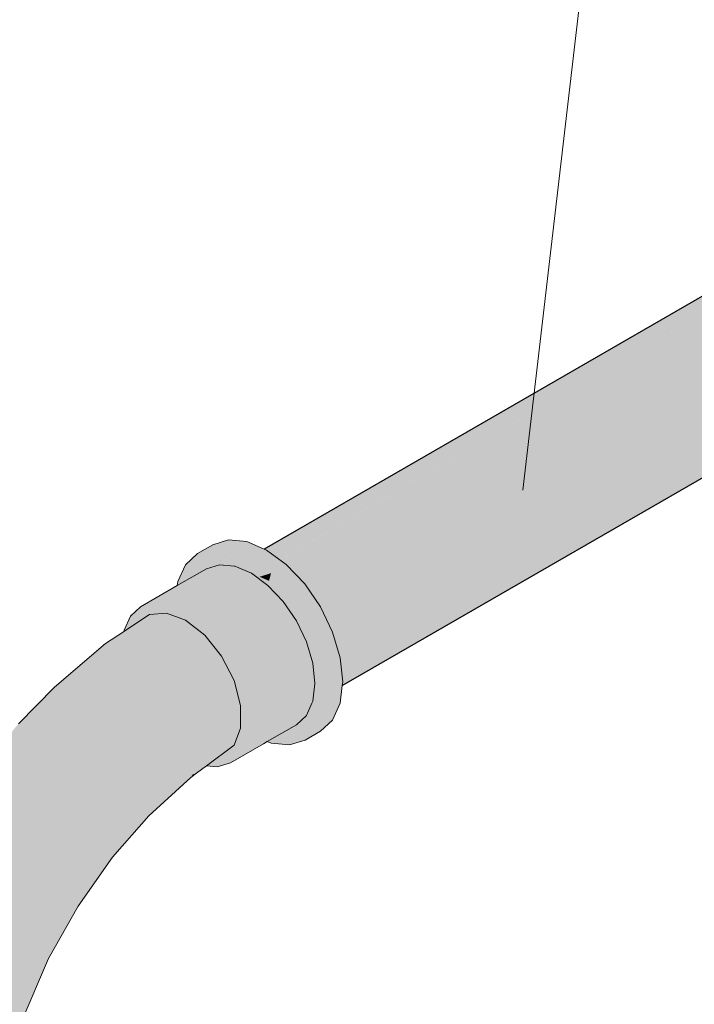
# Model space of a CAD drawing. Header units: millimetres. Extents: x 2 to 902, y -447 to 199.
# Tile 1047 of 1056: x 147.196 to 147.718, y 35.831 to 36.592. Entities that reach past the tile are written whole.
import ezdxf

# ---------------------------------------------------------------- set-up
doc = ezdxf.new("R2010")
doc.units = ezdxf.units.MM
doc.header["$MEASUREMENT"] = 0
for name, color, linetype, lineweight in [('AF-Condutos', 4, 'Continuous', 25), ('AF-Conexões', 9, 'Continuous', 18), ('AF-Textos conduto', 7, 'Continuous', 9)]:
    doc.layers.add(name, color=color, linetype=linetype, lineweight=lineweight)

msp = doc.modelspace()

# ---------------------------------------------------------------- hatches: boundary and pattern name
at = {"layer": 'AF-Condutos', "linetype": 'Continuous'}
for points in [[(147.88084, 36.46762), (147.86295, 36.45734), (147.84815, 36.44884), (147.38645, 36.18218), (147.84788, 36.44858), (147.86292, 36.45727)], [(147.88084, 36.46762), (147.86837, 36.46041), (147.86292, 36.45727), (147.85936, 36.4494), (147.86292, 36.45727), (147.85115, 36.45047), (147.84822, 36.44878), (147.84788, 36.44858), (147.38675, 36.18205), (147.38694, 36.18191), (147.387, 36.18195), (147.81553, 36.41862), (147.84092, 36.43265), (147.84956, 36.43742), (147.85733, 36.44492), (147.84956, 36.43742), (147.85539, 36.44064), (147.86448, 36.45182), (147.85539, 36.44064), (147.86076, 36.4436), (147.89797, 36.46415)], [(147.89797, 36.46415), (147.84956, 36.43742), (147.39674, 36.17477), (147.39723, 36.17441), (147.8494, 36.43611), (147.39723, 36.17441), (147.8468, 36.41472), (147.91587, 36.45164)], [(147.86746, 36.46143), (147.86386, 36.45935), (147.85229, 36.45267), (147.85135, 36.45213), (147.85131, 36.45176), (147.85135, 36.45213), (147.84916, 36.45086), (147.38492, 36.18283), (147.38501, 36.18279), (147.84831, 36.44898), (147.84864, 36.44929), (147.84831, 36.44898), (147.84827, 36.44891), (147.85116, 36.45057), (147.86365, 36.45889), (147.86746, 36.46143), (147.86381, 36.45925)], [(147.84827, 36.44891), (147.84831, 36.44898), (147.38502, 36.18279), (147.38645, 36.18218), (147.84815, 36.44884)], [(147.38652, 36.18222), (147.38645, 36.18218), (147.38675, 36.18205), (147.84788, 36.44858)], [(147.39821, 36.17493), (147.39723, 36.17441), (147.40199, 36.17094), (147.41178, 36.16061), (147.41422, 36.16202), (147.91587, 36.45164)], [(147.41217, 36.16019), (147.93147, 36.43225), (147.91587, 36.45164), (147.41178, 36.16061)], [(147.84956, 36.43742), (147.38694, 36.18191), (147.39671, 36.17479)], [(147.413, 36.16062), (147.41217, 36.16019), (147.4162, 36.15594), (147.42658, 36.14075), (147.42917, 36.14224), (147.93147, 36.43225)], [(147.42688, 36.14031), (147.94205, 36.40932), (147.93147, 36.43225), (147.42658, 36.14075)], [(147.44081, 36.11993), (147.94205, 36.40932), (147.4307, 36.1423), (147.42724, 36.14049), (147.42688, 36.14031), (147.4284, 36.13809), (147.42971, 36.13535), (147.43671, 36.12077), (147.42981, 36.13603), (147.43671, 36.12077), (147.43775, 36.11861), (147.4347, 36.12887), (147.43775, 36.11861), (147.43786, 36.11822), (147.43792, 36.11826)], [(147.438, 36.11775), (147.9458, 36.38682), (147.94205, 36.40932), (147.43786, 36.11822)], [(147.44412, 36.09717), (147.9458, 36.38682), (147.44142, 36.11956), (147.438, 36.11775), (147.43922, 36.11366), (147.44364, 36.09881), (147.44383, 36.097)], [(147.90514, 36.34849), (147.44544, 36.08197), (147.44544, 36.08192), (147.90629, 36.348), (147.94205, 36.36864), (147.9458, 36.38682), (147.89033, 36.35479), (147.44383, 36.097), (147.44387, 36.0966), (147.44544, 36.08197)], [(147.93147, 36.35793), (147.94205, 36.36864), (147.92094, 36.35646), (147.9155, 36.35331), (147.91761, 36.3531), (147.92007, 36.35286), (147.92458, 36.35609), (147.92007, 36.35286), (147.91761, 36.3531), (147.9155, 36.35331), (147.90629, 36.348), (147.90078, 36.34482), (147.88842, 36.33768), (147.42631, 36.07088), (147.90468, 36.34271), (147.90726, 36.34417), (147.9107, 36.34613), (147.92218, 36.35265), (147.9107, 36.34613), (147.90731, 36.34417), (147.9049, 36.34277), (147.4453, 36.07724), (147.9056, 36.34299), (147.90759, 36.34414), (147.91089, 36.34605), (147.92227, 36.35264), (147.9277, 36.35579), (147.9223, 36.35264), (147.92775, 36.35578)], [(147.9107, 36.34613), (147.90468, 36.34271), (147.4453, 36.07725), (147.9049, 36.34277)], [(147.4459, 36.0776), (147.90468, 36.34271), (147.44588, 36.082), (147.44547, 36.08169), (147.44564, 36.08005), (147.4453, 36.07725)]]:
    msp.add_hatch(color=151, dxfattribs=at).paths.add_polyline_path(points)
at = {"layer": 'AF-Conexões', "linetype": 'Continuous'}
for points in [[(147.31607, 36.14124), (147.34647, 36.16943), (147.32362, 36.15793), (147.34018, 36.16749), (147.34647, 36.16943), (147.35037, 36.17064), (147.34802, 36.17087), (147.35037, 36.17064), (147.35139, 36.17053), (147.36182, 36.1695), (147.31631, 36.1432), (147.31268, 36.14112), (147.31132, 36.14006), (147.3157, 36.1382), (147.31628, 36.14292), (147.3157, 36.1382), (147.32405, 36.13465), (147.31132, 36.14006), (147.31642, 36.14405), (147.31268, 36.14112), (147.31632, 36.14322), (147.36182, 36.1695), (147.35037, 36.17064), (147.31733, 36.15156), (147.35037, 36.17064), (147.34018, 36.16749), (147.31769, 36.15451), (147.31753, 36.15315), (147.31769, 36.15451), (147.28927, 36.1381), (147.28145, 36.13085), (147.29946, 36.14124), (147.33678, 36.12537), (147.35883, 36.09793), (147.34864, 36.11284), (147.35883, 36.09793), (147.37324, 36.04945), (147.36669, 36.07149), (147.35883, 36.09793), (147.36669, 36.06469), (147.35883, 36.09793), (147.36467, 36.0694), (147.36669, 36.06182), (147.36669, 36.05953), (147.37012, 36.04278), (147.37216, 36.04129), (147.37176, 36.04279), (147.37216, 36.04129), (147.37222, 36.04109), (147.37224, 36.04123), (147.37214, 36.04045), (147.37496, 36.03924), (147.37605, 36.03878), (147.37496, 36.03924), (147.37214, 36.04045), (147.37616, 36.03837), (147.37652, 36.03858), (147.37616, 36.03837), (147.37214, 36.04045), (147.37222, 36.04109), (147.37216, 36.04129), (147.37012, 36.04278), (147.3687, 36.04969), (147.36669, 36.05953), (147.36669, 36.04849), (147.36669, 36.04528), (147.36694, 36.0451), (147.36669, 36.04528), (147.36669, 36.04474), (147.36677, 36.04467), (147.36669, 36.04474), (147.36669, 36.04446), (147.36641, 36.04373), (147.36669, 36.04329), (147.36669, 36.04355), (147.37045, 36.04116), (147.36669, 36.04355), (147.36669, 36.04329), (147.36641, 36.04373), (147.36613, 36.043), (147.36584, 36.04226), (147.36669, 36.04276), (147.36584, 36.04226), (147.36669, 36.04246), (147.36716, 36.04256), (147.36669, 36.04246), (147.36584, 36.04226), (147.36669, 36.04129), (147.36584, 36.04226), (147.36502, 36.04011), (147.36338, 36.03585), (147.36665, 36.02485), (147.36669, 36.03899), (147.36665, 36.02485), (147.36669, 36.02495), (147.37156, 36.03572), (147.36665, 36.02485), (147.34362, 36.01775), (147.34133, 36.01604), (147.34031, 36.01529), (147.34864, 36.01446), (147.35883, 36.0176), (147.3844, 36.03236), (147.38726, 36.03401), (147.40975, 36.047), (147.38574, 36.03466), (147.3831, 36.03331), (147.38574, 36.03466), (147.3855, 36.03476), (147.38453, 36.03518), (147.3823, 36.03389), (147.38453, 36.03518), (147.3855, 36.03476), (147.38574, 36.03466), (147.40975, 36.047), (147.41756, 36.05425), (147.37757, 36.03814), (147.42183, 36.06369), (147.37745, 36.03819), (147.37687, 36.03786), (147.37745, 36.03819), (147.42183, 36.06369), (147.37663, 36.03854), (147.37623, 36.03832), (147.37662, 36.03854), (147.42248, 36.06511), (147.42415, 36.07885), (147.37156, 36.06512), (147.36665, 36.08166), (147.37156, 36.06512), (147.42415, 36.07885), (147.42248, 36.09451), (147.41756, 36.11105), (147.40975, 36.12733), (147.39956, 36.14224), (147.38769, 36.15476), (147.37496, 36.16404), (147.36223, 36.16946), (147.36196, 36.16958), (147.36223, 36.16946), (147.36239, 36.16939), (147.36182, 36.1695), (147.32133, 36.14612), (147.37496, 36.16404), (147.36947, 36.16805), (147.36844, 36.1688), (147.36838, 36.16885), (147.36513, 36.17122), (147.36498, 36.17132), (147.36262, 36.17305), (147.35683, 36.17175), (147.36262, 36.17305), (147.3618, 36.17364), (147.36147, 36.17388), (147.35606, 36.17208), (147.35564, 36.17226), (147.35606, 36.17208), (147.36147, 36.17388), (147.3613, 36.17401), (147.36147, 36.17388), (147.3618, 36.17364), (147.36262, 36.17305), (147.36498, 36.17132), (147.36513, 36.17122), (147.36838, 36.16885), (147.36844, 36.1688), (147.36947, 36.16805), (147.37496, 36.16404), (147.3789, 36.16117), (147.38064, 36.16163), (147.3789, 36.16117), (147.37899, 36.16111), (147.37941, 36.1608), (147.38093, 36.15969), (147.38769, 36.15476), (147.38862, 36.15824), (147.38126, 36.16137), (147.3902, 36.16413), (147.38487, 36.16721), (147.37136, 36.17501), (147.36898, 36.17638), (147.35981, 36.1751), (147.36898, 36.17638), (147.36228, 36.18025), (147.35702, 36.17714), (147.35165, 36.17396), (147.35702, 36.17714), (147.36228, 36.18025), (147.35696, 36.17718), (147.36228, 36.18025), (147.35972, 36.18173), (147.35578, 36.17804), (147.35149, 36.17402), (147.35129, 36.17391), (147.34632, 36.17104), (147.34404, 36.17127), (147.3452, 36.17039), (147.34404, 36.17127), (147.33027, 36.17263), (147.32596, 36.16311), (147.33027, 36.17263), (147.34404, 36.17127), (147.34632, 36.17104), (147.35129, 36.17391), (147.35972, 36.18173), (147.37136, 36.17501), (147.3902, 36.16413), (147.37496, 36.17525), (147.37313, 36.17603), (147.3835, 36.18201), (147.37313, 36.17603), (147.37496, 36.17525), (147.3902, 36.16413), (147.42596, 36.1118), (147.43057, 36.06873), (147.43185, 36.0568), (147.43351, 36.07043), (147.43185, 36.0568), (147.42596, 36.0438), (147.41661, 36.03512), (147.4284, 36.04193), (147.43775, 36.05061), (147.44364, 36.06361), (147.4453, 36.07724), (147.43553, 36.0716), (147.4453, 36.07724), (147.43385, 36.07325), (147.4453, 36.07724), (147.44564, 36.08005), (147.43185, 36.092), (147.44564, 36.08005), (147.44364, 36.09881), (147.43775, 36.11861), (147.41661, 36.13129), (147.40441, 36.14913), (147.41661, 36.13129), (147.43775, 36.11861), (147.4284, 36.13809), (147.4162, 36.15594), (147.40199, 36.17094), (147.38675, 36.18205), (147.38492, 36.18283), (147.37151, 36.18853), (147.3573, 36.18994), (147.34551, 36.18314), (147.3573, 36.18994), (147.34511, 36.18618), (147.33332, 36.17937), (147.32869, 36.17279), (147.32076, 36.1615), (147.31808, 36.15769), (147.31769, 36.15451), (147.31937, 36.15548)], [(147.31808, 36.15769), (147.33332, 36.17937), (147.32397, 36.17069)], [(147.35129, 36.17391), (147.35149, 36.17402), (147.35576, 36.17805), (147.35144, 36.17405)], [(147.3902, 36.03276), (147.39485, 36.03318), (147.40859, 36.0344), (147.41661, 36.03512), (147.41229, 36.04259), (147.41661, 36.03512), (147.4191, 36.03743), (147.42596, 36.0438), (147.42006, 36.04532), (147.42596, 36.0438), (147.42171, 36.0581), (147.42161, 36.05798), (147.42054, 36.04927), (147.42025, 36.04684), (147.42054, 36.04927), (147.42161, 36.05798), (147.41695, 36.0529), (147.41538, 36.04943), (147.41695, 36.0529), (147.42161, 36.058), (147.42162, 36.0581), (147.42171, 36.0581), (147.42165, 36.05832), (147.42596, 36.0438), (147.42753, 36.04726), (147.42642, 36.05761), (147.42753, 36.04726), (147.43185, 36.0568), (147.42626, 36.05907), (147.43185, 36.0568), (147.43081, 36.06645), (147.43057, 36.06873), (147.4302, 36.06852), (147.43057, 36.06873), (147.42847, 36.08833), (147.42699, 36.10216), (147.42788, 36.08956), (147.42699, 36.10216), (147.42596, 36.1118), (147.41964, 36.12105), (147.41071, 36.13412), (147.3965, 36.15491), (147.3902, 36.16413), (147.39932, 36.14258), (147.39939, 36.14241), (147.39956, 36.14224), (147.39969, 36.14204), (147.40708, 36.13289), (147.40572, 36.13571), (147.4057, 36.13575), (147.40572, 36.13571), (147.40708, 36.13289), (147.40931, 36.13195), (147.4, 36.14763), (147.4134, 36.12505), (147.42049, 36.11311), (147.42228, 36.10122), (147.42539, 36.09474), (147.42595, 36.09359), (147.42539, 36.09474), (147.42228, 36.10122), (147.42078, 36.11118), (147.42049, 36.11311), (147.4134, 36.12505), (147.40931, 36.13195), (147.40708, 36.13289), (147.40715, 36.13273), (147.40708, 36.13289), (147.39969, 36.14204), (147.40029, 36.14117), (147.40873, 36.12944), (147.41446, 36.12148), (147.42068, 36.11133), (147.41446, 36.12148), (147.41502, 36.11961), (147.42161, 36.10262), (147.42222, 36.10135), (147.42161, 36.10262), (147.42414, 36.08892), (147.42502, 36.08596), (147.42911, 36.07218), (147.42502, 36.08596), (147.42414, 36.08892), (147.42161, 36.10262), (147.41502, 36.11961), (147.41446, 36.12148), (147.40873, 36.12944), (147.40029, 36.14117), (147.40975, 36.12733), (147.41654, 36.11319), (147.41488, 36.11982), (147.41654, 36.11319), (147.41743, 36.11134), (147.41756, 36.11105), (147.42248, 36.09451), (147.42343, 36.08561), (147.42463, 36.08277), (147.42343, 36.08561), (147.42415, 36.07885), (147.42439, 36.0766), (147.42987, 36.06962), (147.42991, 36.0695), (147.42987, 36.06962), (147.42439, 36.0766), (147.42415, 36.07885), (147.42395, 36.07717), (147.42271, 36.06702), (147.42499, 36.07103), (147.42578, 36.07243), (147.42448, 36.0758), (147.42783, 36.06715), (147.42619, 36.05975), (147.42195, 36.06083), (147.42619, 36.05975), (147.42783, 36.06715), (147.42558, 36.06551), (147.42562, 36.06513), (147.42558, 36.06551), (147.42783, 36.06715), (147.42578, 36.07243), (147.42502, 36.07073), (147.42503, 36.07059), (147.42554, 36.06583), (147.42503, 36.07059), (147.42502, 36.07073), (147.42578, 36.07243), (147.42499, 36.07103), (147.42271, 36.06702), (147.42248, 36.06511), (147.42234, 36.06398), (147.42248, 36.06511), (147.37623, 36.03832), (147.42183, 36.06369), (147.42122, 36.06234), (147.42223, 36.06307), (147.42208, 36.06189), (147.42223, 36.06307), (147.42122, 36.06234), (147.42076, 36.06131), (147.41929, 36.05807), (147.41756, 36.05425), (147.41655, 36.05331), (147.41347, 36.05045), (147.41421, 36.04683), (147.41371, 36.04928), (147.41347, 36.05045), (147.40975, 36.047), (147.40634, 36.04503), (147.3902, 36.03571), (147.38765, 36.03424), (147.38726, 36.03401)], [(147.38126, 36.16137), (147.38155, 36.16125), (147.38139, 36.16141)], [(147.38557, 36.1627), (147.38139, 36.16141), (147.38155, 36.16125), (147.38564, 36.16261), (147.3902, 36.16413)], [(147.38155, 36.16125), (147.38862, 36.15824), (147.3902, 36.16413)], [(147.38862, 36.15824), (147.38769, 36.15476), (147.3902, 36.15211), (147.3921, 36.1501), (147.39334, 36.1488), (147.39159, 36.1539), (147.3902, 36.15592), (147.39159, 36.1539), (147.39334, 36.1488), (147.39541, 36.14662), (147.3926, 36.15242), (147.39541, 36.14662), (147.3981, 36.14377), (147.39939, 36.14241), (147.39757, 36.14515), (147.39452, 36.14961), (147.39757, 36.14515), (147.39939, 36.14241), (147.39932, 36.14258), (147.3902, 36.16413)], [(147.27654, 36.11998), (147.27642, 36.11905), (147.2768, 36.1193), (147.28356, 36.12376), (147.28454, 36.12442), (147.33678, 36.01564), (147.30119, 36.13542), (147.30088, 36.13644), (147.29946, 36.14124), (147.29497, 36.13865), (147.28145, 36.13085)], [(147.30201, 36.13266), (147.30924, 36.13331), (147.32243, 36.12838), (147.32405, 36.12777), (147.33678, 36.11783), (147.33886, 36.11621), (147.33987, 36.11495), (147.33969, 36.11556), (147.33678, 36.12537), (147.33678, 36.1188), (147.33194, 36.12482), (147.33056, 36.12654), (147.33194, 36.12482), (147.33678, 36.1188), (147.33678, 36.12301), (147.33678, 36.12537), (147.33043, 36.1267), (147.32358, 36.12813), (147.3186, 36.13203), (147.32358, 36.12813), (147.33043, 36.1267), (147.33678, 36.12537), (147.32876, 36.12878), (147.31656, 36.13397), (147.31558, 36.13438), (147.31616, 36.13393), (147.31558, 36.13438), (147.29946, 36.14124), (147.30088, 36.13644)], [(147.27642, 36.11905), (147.27598, 36.11876), (147.26229, 36.1097), (147.22266, 36.07616), (147.19492, 36.04783), (147.17107, 36.01931), (147.14891, 35.98874), (147.11578, 35.93086), (147.14423, 35.97829), (147.11578, 35.93086), (147.09528, 35.89117), (147.07814, 35.84541), (147.06766, 35.80873), (147.05809, 35.75607), (147.05726, 35.74237), (147.05709, 35.73962), (147.05893, 35.74218), (147.05991, 35.74354), (147.06103, 35.74511), (147.05991, 35.74354), (147.05893, 35.74218), (147.05709, 35.73962), (147.05706, 35.7391), (147.05562, 35.7154), (147.06086, 35.74195), (147.06129, 35.74416), (147.06165, 35.74597), (147.06129, 35.74416), (147.06086, 35.74195), (147.06128, 35.74228), (147.06086, 35.74195), (147.05562, 35.7154), (147.06112, 35.70355), (147.06229, 35.74304), (147.07613, 35.73262), (147.0633, 35.74379), (147.06234, 35.74462), (147.06241, 35.74703), (147.06251, 35.75033), (147.06933, 35.79924), (147.08387, 35.85542), (147.06933, 35.79924), (147.06251, 35.75033), (147.07785, 35.79648), (147.08771, 35.84039), (147.10123, 35.88496), (147.12524, 35.92571), (147.14767, 35.96746), (147.17018, 36.00926), (147.20406, 36.05432), (147.17018, 36.00926), (147.20335, 36.04241), (147.23085, 36.07804), (147.20335, 36.04241), (147.17018, 36.00926), (147.14767, 35.96746), (147.12524, 35.92571), (147.10123, 35.88496), (147.08771, 35.84039), (147.07785, 35.79648), (147.06251, 35.75033), (147.06234, 35.74462), (147.0633, 35.74379), (147.06598, 35.74581), (147.06574, 35.74613), (147.06598, 35.74581), (147.06735, 35.74684), (147.07362, 35.75156), (147.06735, 35.74684), (147.06598, 35.74581), (147.0633, 35.74379), (147.07613, 35.73262), (147.07945, 35.7522), (147.08017, 35.75649), (147.07945, 35.7522), (147.09926, 35.72911), (147.08921, 35.75653), (147.08727, 35.76183), (147.08303, 35.77339), (147.09393, 35.81515), (147.10863, 35.85724), (147.12689, 35.89896), (147.14843, 35.93964), (147.1729, 35.97864), (147.1999, 36.01532), (147.22899, 36.04909), (147.1999, 36.01532), (147.1729, 35.97864), (147.14843, 35.93964), (147.12689, 35.89896), (147.10863, 35.85724), (147.09393, 35.81515), (147.08303, 35.77339), (147.09926, 35.72911), (147.0985, 35.78456), (147.11698, 35.82328), (147.12797, 35.87036), (147.11698, 35.82328), (147.0985, 35.78456), (147.09926, 35.72911), (147.07945, 35.7522), (147.07613, 35.73262), (147.06229, 35.74304), (147.06112, 35.70355), (147.07331, 35.69349), (147.07193, 35.69463), (147.06421, 35.701), (147.059, 35.69926), (147.06256, 35.70045), (147.06421, 35.701), (147.0631, 35.70192), (147.06112, 35.70355), (147.05991, 35.70615), (147.05938, 35.70499), (147.05708, 35.70004), (147.0563, 35.69836), (147.06838, 35.69547), (147.0563, 35.69836), (147.07188, 35.68937), (147.07602, 35.68873), (147.07188, 35.68937), (147.08176, 35.68367), (147.07741, 35.68851), (147.07275, 35.69371), (147.07741, 35.68851), (147.07961, 35.68817), (147.07741, 35.68851), (147.08176, 35.68367), (147.08555, 35.68338), (147.07977, 35.68815), (147.08555, 35.68338), (147.09668, 35.68253), (147.09952, 35.68268), (147.09668, 35.68253), (147.10132, 35.68218), (147.10002, 35.6827), (147.10132, 35.68218), (147.13455, 35.67965), (147.11799, 35.68361), (147.07193, 35.69463), (147.10008, 35.6827), (147.09152, 35.68633), (147.09074, 35.68645), (147.11126, 35.68327), (147.13248, 35.68434), (147.12056, 35.73309), (147.11385, 35.77353), (147.12056, 35.73309), (147.13248, 35.68434), (147.15174, 35.68953), (147.14131, 35.72754), (147.13653, 35.76419), (147.13089, 35.80493), (147.14306, 35.86053), (147.15406, 35.90902), (147.17535, 35.9514), (147.15406, 35.90902), (147.14306, 35.86053), (147.13089, 35.80493), (147.13653, 35.76419), (147.14131, 35.72754), (147.15174, 35.68953), (147.15925, 35.71969), (147.16678, 35.69821), (147.17579, 35.70935), (147.17322, 35.73858), (147.16159, 35.75406), (147.15024, 35.80378), (147.16098, 35.85641), (147.17101, 35.89338), (147.19951, 35.93779), (147.20916, 35.98657), (147.2319, 36.02579), (147.20916, 35.98657), (147.19951, 35.93779), (147.17101, 35.89338), (147.16098, 35.85641), (147.15024, 35.80378), (147.16159, 35.75406), (147.17322, 35.73858), (147.1777, 35.75005), (147.18255, 35.76246), (147.1824, 35.76647), (147.18182, 35.78149), (147.17483, 35.80262), (147.16882, 35.83403), (147.17483, 35.80262), (147.18182, 35.78149), (147.19046, 35.81556), (147.19733, 35.84659), (147.1831, 35.8712), (147.19733, 35.84659), (147.21056, 35.88269), (147.2108, 35.90775), (147.21056, 35.88269), (147.19733, 35.84659), (147.19046, 35.81556), (147.19667, 35.81641), (147.21805, 35.86624), (147.24101, 35.9068), (147.22446, 35.88748), (147.25276, 35.92757), (147.25479, 35.93045), (147.25413, 35.92999), (147.23295, 35.91545), (147.23483, 35.94969), (147.2424, 35.98082), (147.24397, 36.00783), (147.2424, 35.98082), (147.23483, 35.94969), (147.23295, 35.91545), (147.25479, 35.93045), (147.22446, 35.88748), (147.24101, 35.9068), (147.26759, 35.9447), (147.27927, 35.96337), (147.26554, 35.96051), (147.26496, 35.98101), (147.26554, 35.96051), (147.27927, 35.96337), (147.26759, 35.9447), (147.29563, 35.97653), (147.30199, 35.99243), (147.29991, 36.01201), (147.27227, 36.00996), (147.29991, 36.01201), (147.30199, 35.99243), (147.29563, 35.97653), (147.32805, 36.00616), (147.33704, 36.02016), (147.36155, 36.0311), (147.36669, 36.04446), (147.33588, 36.03498), (147.36669, 36.06182), (147.31973, 36.04624), (147.29019, 36.0406), (147.31973, 36.04624), (147.36669, 36.06182), (147.36155, 36.08112), (147.32438, 36.07381), (147.30626, 36.08754), (147.27462, 36.05283), (147.25757, 36.06049), (147.26867, 36.0555), (147.27013, 36.06748), (147.26867, 36.0555), (147.27462, 36.05283), (147.30626, 36.08754), (147.27185, 36.08152), (147.30626, 36.08754), (147.29157, 36.10577), (147.27292, 36.09033), (147.25972, 36.0794), (147.26964, 36.10891), (147.26417, 36.09264), (147.25972, 36.0794), (147.27292, 36.09033), (147.27509, 36.10813), (147.27141, 36.10865), (147.27509, 36.10813), (147.27564, 36.1126), (147.27226, 36.11052), (147.27276, 36.11164), (147.27547, 36.11763), (147.27276, 36.11164), (147.27226, 36.11052), (147.27564, 36.1126), (147.27585, 36.11433), (147.27564, 36.1126), (147.27509, 36.10813), (147.27292, 36.09033), (147.29157, 36.10577), (147.30626, 36.08754), (147.32438, 36.07381), (147.36155, 36.08112), (147.35187, 36.10001), (147.33886, 36.11621), (147.32405, 36.12777), (147.30924, 36.13331), (147.29623, 36.13214)], [(147.36467, 36.0694), (147.36276, 36.07876), (147.35883, 36.09793), (147.36002, 36.08686), (147.35965, 36.09034), (147.35882, 36.09138), (147.35965, 36.09034), (147.35883, 36.09793), (147.35619, 36.10122), (147.34261, 36.11812), (147.33678, 36.12537), (147.34737, 36.10882), (147.3574, 36.09314), (147.34737, 36.10882), (147.33678, 36.12537), (147.33987, 36.11495), (147.34087, 36.1137), (147.35187, 36.10001), (147.35822, 36.08762), (147.36039, 36.08338), (147.3613, 36.0816), (147.36155, 36.08112)], [(147.36669, 36.04528), (147.36669, 36.06182), (147.35635, 36.05282), (147.35199, 36.04902), (147.33588, 36.03498), (147.36438, 36.04375), (147.36669, 36.04446)], [(147.41756, 36.05425), (147.42183, 36.06369), (147.37759, 36.03815)], [(147.42171, 36.0581), (147.42162, 36.0581), (147.42161, 36.058)], [(147.33945, 36.01658), (147.33704, 36.02016), (147.3343, 36.01589), (147.32961, 36.00859), (147.33126, 36.0091), (147.33279, 36.0105), (147.33826, 36.01549), (147.33279, 36.0105), (147.33126, 36.0091), (147.33251, 36.00948), (147.34031, 36.01529), (147.36155, 36.0311), (147.34941, 36.02568), (147.33704, 36.02016)], [(147.35814, 36.02223), (147.36665, 36.02485), (147.36421, 36.03307), (147.36338, 36.03585), (147.36155, 36.0311), (147.34362, 36.01775)], [(147.41661, 36.03512), (147.3902, 36.03276), (147.40441, 36.03135)], [(147.32805, 36.00616), (147.33251, 36.00948), (147.32961, 36.00859)]]:
    msp.add_hatch(color=161, dxfattribs=at).paths.add_polyline_path(points)

# ---------------------------------------------------------------- linework, layer by layer
at = {"layer": 'AF-Condutos'}
for p, q in [((147.84916, 36.45086), (147.38492, 36.18283)), ((147.4453, 36.07724), (147.9056, 36.34299))]:
    msp.add_line(p, q, dxfattribs=at)
at = {"layer": 'AF-Conexões'}
for p, q in [((147.3573, 36.18994), (147.34511, 36.18618)), ((147.37151, 36.18853), (147.3573, 36.18994)), ((147.34511, 36.18618), (147.33332, 36.17937)), ((147.38492, 36.18283), (147.37151, 36.18853)), ((147.38675, 36.18205), (147.38492, 36.18283)), ((147.40199, 36.17094), (147.38675, 36.18205)), ((147.33332, 36.17937), (147.32397, 36.17069)), ((147.34018, 36.16749), (147.31769, 36.15451)), ((147.32397, 36.17069), (147.31808, 36.15769)), ((147.35037, 36.17064), (147.34018, 36.16749)), ((147.36182, 36.1695), (147.35037, 36.17064)), ((147.36223, 36.16946), (147.36182, 36.1695)), ((147.37496, 36.16404), (147.36223, 36.16946)), ((147.4162, 36.15594), (147.40199, 36.17094)), ((147.38769, 36.15476), (147.37496, 36.16404)), ((147.31769, 36.15451), (147.28927, 36.1381)), ((147.31808, 36.15769), (147.31769, 36.15451)), ((147.39956, 36.14224), (147.38769, 36.15476)), ((147.4284, 36.13809), (147.4162, 36.15594)), ((147.28927, 36.1381), (147.28145, 36.13085)), ((147.40975, 36.12733), (147.39956, 36.14224)), ((147.43775, 36.11861), (147.4284, 36.13809)), ((147.29623, 36.13214), (147.27642, 36.11905)), ((147.28145, 36.13085), (147.27654, 36.11998)), ((147.30924, 36.13331), (147.29623, 36.13214)), ((147.32405, 36.12777), (147.30924, 36.13331)), ((147.33886, 36.11621), (147.32405, 36.12777)), ((147.41756, 36.11105), (147.40975, 36.12733)), ((147.27598, 36.11876), (147.26229, 36.1097)), ((147.27642, 36.11905), (147.27598, 36.11876)), ((147.27654, 36.11998), (147.27642, 36.11905)), ((147.35187, 36.10001), (147.33886, 36.11621)), ((147.44364, 36.09881), (147.43775, 36.11861)), ((147.26229, 36.1097), (147.22266, 36.07616)), ((147.42248, 36.09451), (147.41756, 36.11105)), ((147.36155, 36.08112), (147.35187, 36.10001)), ((147.44564, 36.08005), (147.44364, 36.09881)), ((147.42415, 36.07885), (147.42248, 36.09451)), ((147.22266, 36.07616), (147.19492, 36.04783)), ((147.36669, 36.06182), (147.36155, 36.08112)), ((147.42248, 36.06511), (147.42415, 36.07885)), ((147.44364, 36.06361), (147.4453, 36.07724)), ((147.4453, 36.07724), (147.44564, 36.08005)), ((147.36669, 36.04528), (147.36669, 36.06182)), ((147.41756, 36.05425), (147.42183, 36.06369)), ((147.42183, 36.06369), (147.42248, 36.06511)), ((147.43775, 36.05061), (147.44364, 36.06361)), ((147.40975, 36.047), (147.41756, 36.05425)), ((147.36669, 36.04446), (147.36669, 36.04528)), ((147.38726, 36.03401), (147.40975, 36.047)), ((147.4284, 36.04193), (147.43775, 36.05061)), ((147.36155, 36.0311), (147.36669, 36.04446)), ((147.41661, 36.03512), (147.4284, 36.04193)), ((147.34031, 36.01529), (147.36155, 36.0311)), ((147.35883, 36.0176), (147.3844, 36.03236)), ((147.3844, 36.03236), (147.38726, 36.03401)), ((147.38726, 36.03401), (147.3902, 36.03276)), ((147.3902, 36.03276), (147.40441, 36.03135)), ((147.40441, 36.03135), (147.41661, 36.03512)), ((147.33251, 36.00948), (147.34031, 36.01529)), ((147.34031, 36.01529), (147.34864, 36.01446)), ((147.34864, 36.01446), (147.35883, 36.0176)), ((147.32805, 36.00616), (147.33251, 36.00948)), ((147.29563, 35.97653), (147.32805, 36.00616)), ((147.26759, 35.9447), (147.29563, 35.97653)), ((147.24101, 35.9068), (147.26759, 35.9447)), ((147.21805, 35.86624), (147.24101, 35.9068)), ((147.19667, 35.81641), (147.21805, 35.86624))]:
    msp.add_line(p, q, dxfattribs=at)
at = {"layer": 'AF-Textos conduto'}
msp.add_lwpolyline([(147.58486, 36.22843), (147.70902, 37.29178), (146.58231, 37.29178)], dxfattribs=at)

doc.saveas('drawing.dxf')
